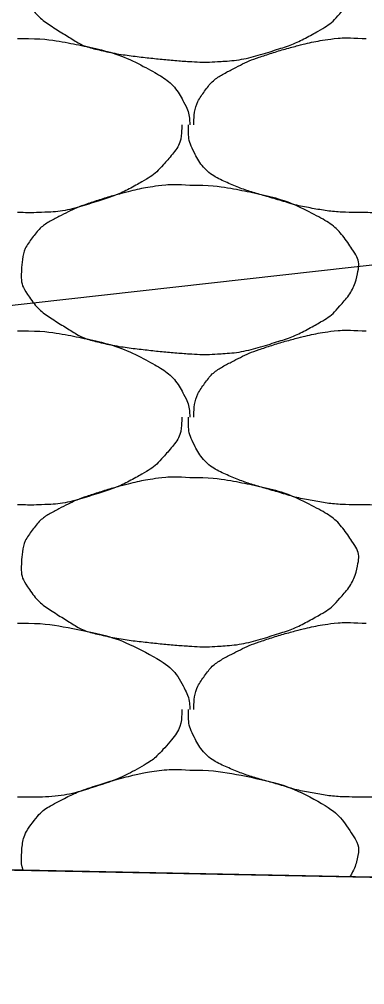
# Model space of a CAD drawing. Extents: x 1373719 to 1374161, y 379835 to 380167.
# Drawn here: x 1373986.4 to 1373986.861, y 379973.744 to 379975.034 of the extents above; entities that cross this region are included whole.
import ezdxf

# ---------------------------------------------------------------- set-up
doc = ezdxf.new("R2010")
doc.units = 0
for name, color, linetype in [('Aggregate Base Course', 7, 'Continuous'), ('SIGNATURE', 7, 'Continuous'), ('T_Drafting', 7, 'Continuous')]:
    doc.layers.add(name, color=color, linetype=linetype)

msp = doc.modelspace()

# ---------------------------------------------------------------- linework, layer by layer
msp.add_line((1373965.3548, 379974.3183), (1373992.0048, 379973.7853))
at = {"layer": 'Aggregate Base Course'}
for points, degree in [([(1373986.6274, 379975.2029), (1373986.6538, 379975.2032), (1373986.6802, 379975.1993), (1373986.7066, 379975.1939), (1373986.7388, 379975.1873), (1373986.7685, 379975.1775), (1373986.7984, 379975.1615), (1373986.8184, 379975.1508), (1373986.832, 379975.1363), (1373986.8452, 379975.1165), (1373986.8509, 379975.1079), (1373986.854, 379975.0981), (1373986.8524, 379975.0895), (1373986.8494, 379975.0726), (1373986.8406, 379975.0558), (1373986.8272, 379975.0409), (1373986.8188, 379975.0315), (1373986.8105, 379975.0251), (1373986.8002, 379975.0193), (1373986.7821, 379975.009), (1373986.7642, 379975.0003), (1373986.7444, 379974.9941), (1373986.7189, 379974.986), (1373986.6933, 379974.9795), (1373986.667, 379974.9779), (1373986.6538, 379974.977), (1373986.6406, 379974.977), (1373986.6274, 379974.9779), (1373986.6076, 379974.9792), (1373986.5878, 379974.9811), (1373986.568, 379974.9833), (1373986.5462, 379974.9857), (1373986.5247, 379974.9891), (1373986.5032, 379974.9941), (1373986.4856, 379974.9982), (1373986.4704, 379975.0076), (1373986.4546, 379975.0175), (1373986.4367, 379975.0287), (1373986.4222, 379975.0396), (1373986.4096, 379975.0589), (1373986.4031, 379975.0688), (1373986.4018, 379975.0794), (1373986.4024, 379975.0895), (1373986.4033, 379975.1041), (1373986.4063, 379975.1188), (1373986.4168, 379975.1327), (1373986.4274, 379975.1467), (1373986.439, 379975.1543), (1373986.4528, 379975.1615), (1373986.4647, 379975.1676), (1373986.4763, 379975.1734), (1373986.4888, 379975.1777), (1373986.5067, 379975.1837), (1373986.5246, 379975.1891), (1373986.5428, 379975.1939), (1373986.5541, 379975.1968), (1373986.5655, 379975.1993), (1373986.577, 379975.2011), (1373986.5937, 379975.2037), (1373986.6107, 379975.2043), (1373986.6274, 379975.2029)], 3), ([(1373986.397, 379975.0085), (1373986.3988, 379975.0084), (1373986.4006, 379975.0086), (1373986.4024, 379975.0085)], 2), ([(1373986.4024, 379975.0085), (1373986.4288, 379975.0088), (1373986.4552, 379975.0049), (1373986.4816, 379974.9995), (1373986.5138, 379974.9929), (1373986.5435, 379974.9831), (1373986.5734, 379974.9671), (1373986.5934, 379974.9564), (1373986.6093, 379974.9425), (1373986.6202, 379974.9221), (1373986.6249, 379974.9133), (1373986.6267, 379974.9044), (1373986.6274, 379974.8951), (1373986.6275, 379974.8945), (1373986.6275, 379974.8939), (1373986.6274, 379974.8933)], 3), ([(1373986.6328, 379974.8933), (1373986.6328, 379974.8939), (1373986.6328, 379974.8945), (1373986.6328, 379974.8951), (1373986.6331, 379974.9102), (1373986.6374, 379974.9248), (1373986.6472, 379974.9383), (1373986.6571, 379974.9519), (1373986.6694, 379974.9599), (1373986.6832, 379974.9671), (1373986.6951, 379974.9732), (1373986.7067, 379974.979), (1373986.7192, 379974.9833), (1373986.7371, 379974.9893), (1373986.755, 379974.9947), (1373986.7732, 379974.9995), (1373986.7845, 379975.0024), (1373986.7959, 379975.0049), (1373986.8074, 379975.0067), (1373986.8241, 379975.0093), (1373986.8411, 379975.0099), (1373986.8578, 379975.0085)], 3), ([(1373986.8578, 379975.0085), (1373986.8596, 379975.0084), (1373986.8614, 379975.0086), (1373986.8632, 379975.0085)], 2), ([(1373986.6166, 379974.8933), (1373986.6167, 379974.8915), (1373986.6167, 379974.8897), (1373986.6166, 379974.8879), (1373986.616, 379974.8696), (1373986.6044, 379974.8538), (1373986.5914, 379974.8393), (1373986.5832, 379974.8301), (1373986.5747, 379974.8235), (1373986.5644, 379974.8177), (1373986.5463, 379974.8074), (1373986.5284, 379974.7987), (1373986.5086, 379974.7925), (1373986.4831, 379974.7844), (1373986.4576, 379974.7773), (1373986.4312, 379974.7763), (1373986.4198, 379974.7758), (1373986.4084, 379974.7758), (1373986.397, 379974.7763)], 3), ([(1373986.8578, 379974.7763), (1373986.8554, 379974.7763), (1373986.853, 379974.7763), (1373986.8506, 379974.7763), (1373986.8307, 379974.7763), (1373986.8109, 379974.7781), (1373986.7912, 379974.7817), (1373986.7702, 379974.7854), (1373986.7501, 379974.7919), (1373986.7297, 379974.7977), (1373986.712, 379974.8028), (1373986.6949, 379974.8085), (1373986.6778, 379974.8159), (1373986.6588, 379974.8241), (1373986.6429, 379974.8379), (1373986.6328, 379974.8573), (1373986.6276, 379974.8672), (1373986.6256, 379974.8774), (1373986.6256, 379974.8879), (1373986.6256, 379974.8897), (1373986.6256, 379974.8915), (1373986.6256, 379974.8933)], 3), ([(1373987.0774, 379974.8933), (1373987.0775, 379974.8915), (1373987.0775, 379974.8897), (1373987.0774, 379974.8879), (1373987.0768, 379974.8696), (1373987.0652, 379974.8538), (1373987.0522, 379974.8393), (1373987.044, 379974.8301), (1373987.0355, 379974.8235), (1373987.0252, 379974.8177), (1373987.0071, 379974.8074), (1373986.9892, 379974.7987), (1373986.9694, 379974.7925), (1373986.9439, 379974.7844), (1373986.9184, 379974.7773), (1373986.892, 379974.7763), (1373986.8806, 379974.7758), (1373986.8692, 379974.7758), (1373986.8578, 379974.7763)], 3), ([(1373986.6274, 379974.8123), (1373986.6538, 379974.8126), (1373986.6802, 379974.8087), (1373986.7066, 379974.8033), (1373986.7388, 379974.7967), (1373986.7685, 379974.7869), (1373986.7984, 379974.7709), (1373986.8184, 379974.7602), (1373986.832, 379974.7457), (1373986.8452, 379974.7259), (1373986.8509, 379974.7173), (1373986.854, 379974.7075), (1373986.8524, 379974.6989), (1373986.8494, 379974.682), (1373986.8406, 379974.6652), (1373986.8272, 379974.6503), (1373986.8188, 379974.6409), (1373986.8105, 379974.6345), (1373986.8002, 379974.6287), (1373986.7821, 379974.6184), (1373986.7642, 379974.6097), (1373986.7444, 379974.6035), (1373986.7189, 379974.5954), (1373986.6933, 379974.5889), (1373986.667, 379974.5873), (1373986.6538, 379974.5864), (1373986.6406, 379974.5864), (1373986.6274, 379974.5873), (1373986.6076, 379974.5886), (1373986.5878, 379974.5905), (1373986.568, 379974.5927), (1373986.5462, 379974.5951), (1373986.5247, 379974.5985), (1373986.5032, 379974.6035), (1373986.4856, 379974.6076), (1373986.4704, 379974.617), (1373986.4546, 379974.6269), (1373986.4367, 379974.6381), (1373986.4222, 379974.649), (1373986.4096, 379974.6683), (1373986.4031, 379974.6782), (1373986.4018, 379974.6888), (1373986.4024, 379974.6989), (1373986.4033, 379974.7135), (1373986.4063, 379974.7282), (1373986.4168, 379974.7421), (1373986.4274, 379974.7561), (1373986.439, 379974.7637), (1373986.4528, 379974.7709), (1373986.4647, 379974.777), (1373986.4763, 379974.7828), (1373986.4888, 379974.7871), (1373986.5067, 379974.7931), (1373986.5246, 379974.7985), (1373986.5428, 379974.8033), (1373986.5541, 379974.8062), (1373986.5655, 379974.8087), (1373986.577, 379974.8105), (1373986.5937, 379974.8131), (1373986.6107, 379974.8137), (1373986.6274, 379974.8123)], 3), ([(1373986.397, 379974.6179), (1373986.3988, 379974.6178), (1373986.4006, 379974.618), (1373986.4024, 379974.6179)], 2), ([(1373986.4024, 379974.6179), (1373986.4288, 379974.6182), (1373986.4552, 379974.6143), (1373986.4816, 379974.6089), (1373986.5138, 379974.6023), (1373986.5435, 379974.5925), (1373986.5734, 379974.5765), (1373986.5934, 379974.5658), (1373986.6093, 379974.5519), (1373986.6202, 379974.5315), (1373986.6249, 379974.5227), (1373986.6267, 379974.5138), (1373986.6274, 379974.5045), (1373986.6275, 379974.5039), (1373986.6275, 379974.5033), (1373986.6274, 379974.5027)], 3), ([(1373986.6328, 379974.5027), (1373986.6328, 379974.5033), (1373986.6328, 379974.5039), (1373986.6328, 379974.5045), (1373986.6331, 379974.5196), (1373986.6374, 379974.5342), (1373986.6472, 379974.5477), (1373986.6571, 379974.5613), (1373986.6694, 379974.5693), (1373986.6832, 379974.5765), (1373986.6951, 379974.5826), (1373986.7067, 379974.5884), (1373986.7192, 379974.5927), (1373986.7371, 379974.5987), (1373986.755, 379974.6041), (1373986.7732, 379974.6089), (1373986.7845, 379974.6118), (1373986.7959, 379974.6143), (1373986.8074, 379974.6161), (1373986.8241, 379974.6187), (1373986.8411, 379974.6193), (1373986.8578, 379974.6179)], 3), ([(1373986.8578, 379974.6179), (1373986.8596, 379974.6178), (1373986.8614, 379974.618), (1373986.8632, 379974.6179)], 2), ([(1373986.6166, 379974.5027), (1373986.6167, 379974.5009), (1373986.6167, 379974.4991), (1373986.6166, 379974.4973), (1373986.616, 379974.479), (1373986.6044, 379974.4632), (1373986.5914, 379974.4487), (1373986.5832, 379974.4395), (1373986.5747, 379974.4329), (1373986.5644, 379974.4271), (1373986.5463, 379974.4168), (1373986.5284, 379974.4081), (1373986.5086, 379974.4019), (1373986.4831, 379974.3938), (1373986.4576, 379974.3867), (1373986.4312, 379974.3857), (1373986.4198, 379974.3852), (1373986.4084, 379974.3852), (1373986.397, 379974.3857)], 3), ([(1373986.8578, 379974.3857), (1373986.8554, 379974.3857), (1373986.853, 379974.3857), (1373986.8506, 379974.3857), (1373986.8307, 379974.3857), (1373986.8109, 379974.3875), (1373986.7912, 379974.3911), (1373986.7702, 379974.3948), (1373986.7501, 379974.4013), (1373986.7297, 379974.4071), (1373986.712, 379974.4122), (1373986.6949, 379974.4179), (1373986.6778, 379974.4253), (1373986.6588, 379974.4335), (1373986.6429, 379974.4473), (1373986.6328, 379974.4667), (1373986.6276, 379974.4766), (1373986.6256, 379974.4868), (1373986.6256, 379974.4973), (1373986.6256, 379974.4991), (1373986.6256, 379974.5009), (1373986.6256, 379974.5027)], 3), ([(1373987.0774, 379974.5027), (1373987.0775, 379974.5009), (1373987.0775, 379974.4991), (1373987.0774, 379974.4973), (1373987.0768, 379974.479), (1373987.0652, 379974.4632), (1373987.0522, 379974.4487), (1373987.044, 379974.4395), (1373987.0355, 379974.4329), (1373987.0252, 379974.4271), (1373987.0071, 379974.4168), (1373986.9892, 379974.4081), (1373986.9694, 379974.4019), (1373986.9439, 379974.3938), (1373986.9184, 379974.3867), (1373986.892, 379974.3857), (1373986.8806, 379974.3852), (1373986.8692, 379974.3852), (1373986.8578, 379974.3857)], 3), ([(1373986.6274, 379974.4217), (1373986.6538, 379974.422), (1373986.6802, 379974.4181), (1373986.7066, 379974.4127), (1373986.7388, 379974.4061), (1373986.7685, 379974.3963), (1373986.7984, 379974.3803), (1373986.8184, 379974.3696), (1373986.832, 379974.3551), (1373986.8452, 379974.3353), (1373986.8509, 379974.3267), (1373986.854, 379974.3169), (1373986.8524, 379974.3083), (1373986.8494, 379974.2914), (1373986.8406, 379974.2746), (1373986.8272, 379974.2597), (1373986.8188, 379974.2503), (1373986.8105, 379974.2439), (1373986.8002, 379974.2381), (1373986.7821, 379974.2278), (1373986.7642, 379974.2191), (1373986.7444, 379974.2129), (1373986.7189, 379974.2048), (1373986.6933, 379974.1983), (1373986.667, 379974.1967), (1373986.6538, 379974.1958), (1373986.6406, 379974.1958), (1373986.6274, 379974.1967), (1373986.6076, 379974.198), (1373986.5878, 379974.1999), (1373986.568, 379974.2021), (1373986.5462, 379974.2045), (1373986.5247, 379974.2079), (1373986.5032, 379974.2129), (1373986.4856, 379974.217), (1373986.4704, 379974.2264), (1373986.4546, 379974.2363), (1373986.4367, 379974.2475), (1373986.4222, 379974.2584), (1373986.4096, 379974.2777), (1373986.4031, 379974.2876), (1373986.4018, 379974.2982), (1373986.4024, 379974.3083), (1373986.4033, 379974.3229), (1373986.4063, 379974.3376), (1373986.4168, 379974.3515), (1373986.4274, 379974.3655), (1373986.439, 379974.3731), (1373986.4528, 379974.3803), (1373986.4647, 379974.3864), (1373986.4763, 379974.3922), (1373986.4888, 379974.3965), (1373986.5067, 379974.4025), (1373986.5246, 379974.4079), (1373986.5428, 379974.4127), (1373986.5541, 379974.4156), (1373986.5655, 379974.4181), (1373986.577, 379974.4199), (1373986.5937, 379974.4225), (1373986.6107, 379974.4231), (1373986.6274, 379974.4217)], 3), ([(1373986.397, 379974.2273), (1373986.3988, 379974.2272), (1373986.4006, 379974.2274), (1373986.4024, 379974.2273)], 2), ([(1373986.4024, 379974.2273), (1373986.4288, 379974.2276), (1373986.4552, 379974.2237), (1373986.5138, 379974.2117), (1373986.5435, 379974.2019), (1373986.5934, 379974.1752), (1373986.6093, 379974.1613), (1373986.6249, 379974.1321), (1373986.6267, 379974.1232), (1373986.6275, 379974.1133), (1373986.6275, 379974.1127), (1373986.6274, 379974.1121)], 3), ([(1373986.6328, 379974.1121), (1373986.6328, 379974.1127), (1373986.6328, 379974.1133), (1373986.6328, 379974.1139), (1373986.6331, 379974.129), (1373986.6374, 379974.1436), (1373986.6472, 379974.1571), (1373986.6571, 379974.1707), (1373986.6694, 379974.1787), (1373986.6832, 379974.1859), (1373986.6951, 379974.192), (1373986.7067, 379974.1978), (1373986.7192, 379974.2021), (1373986.7371, 379974.2081), (1373986.755, 379974.2135), (1373986.7732, 379974.2183), (1373986.7845, 379974.2212), (1373986.7959, 379974.2237), (1373986.8074, 379974.2255), (1373986.8241, 379974.2281), (1373986.8411, 379974.2287), (1373986.8578, 379974.2273)], 3), ([(1373986.8578, 379974.2273), (1373986.8596, 379974.2272), (1373986.8614, 379974.2274), (1373986.8632, 379974.2273)], 2), ([(1373986.6166, 379974.1121), (1373986.6167, 379974.1103), (1373986.6167, 379974.1085), (1373986.616, 379974.0884), (1373986.6044, 379974.0726), (1373986.5832, 379974.0489), (1373986.5747, 379974.0423), (1373986.5463, 379974.0262), (1373986.5284, 379974.0175), (1373986.4831, 379974.0032), (1373986.4576, 379973.9961), (1373986.4198, 379973.9946), (1373986.4084, 379973.9946), (1373986.397, 379973.9951)], 3), ([(1373986.8578, 379973.9951), (1373986.8554, 379973.9951), (1373986.853, 379973.9951), (1373986.8506, 379973.9951), (1373986.8307, 379973.9951), (1373986.8109, 379973.9969), (1373986.7912, 379974.0005), (1373986.7702, 379974.0042), (1373986.7501, 379974.0107), (1373986.7297, 379974.0165), (1373986.712, 379974.0216), (1373986.6949, 379974.0273), (1373986.6778, 379974.0347), (1373986.6588, 379974.0429), (1373986.6429, 379974.0567), (1373986.6328, 379974.0761), (1373986.6276, 379974.086), (1373986.6256, 379974.0962), (1373986.6256, 379974.1067), (1373986.6256, 379974.1085), (1373986.6256, 379974.1103), (1373986.6256, 379974.1121)], 3), ([(1373987.0774, 379974.1121), (1373987.0775, 379974.1103), (1373987.0775, 379974.1085), (1373987.0774, 379974.1067), (1373987.0768, 379974.0884), (1373987.0652, 379974.0726), (1373987.0522, 379974.0581), (1373987.044, 379974.0489), (1373987.0355, 379974.0423), (1373987.0252, 379974.0365), (1373987.0071, 379974.0262), (1373986.9892, 379974.0175), (1373986.9694, 379974.0113), (1373986.9439, 379974.0032), (1373986.9184, 379973.9961), (1373986.892, 379973.9951), (1373986.8806, 379973.9946), (1373986.8692, 379973.9946), (1373986.8578, 379973.9951)], 3), ([(1373986.4047, 379973.8973), (1373986.4025, 379973.9041), (1373986.402, 379973.911), (1373986.4033, 379973.9323), (1373986.4063, 379973.947), (1373986.4274, 379973.9749), (1373986.439, 379973.9825), (1373986.4647, 379973.9958), (1373986.4763, 379974.0016), (1373986.5067, 379974.0119), (1373986.5246, 379974.0173), (1373986.5541, 379974.025), (1373986.5655, 379974.0275), (1373986.5937, 379974.0319), (1373986.6107, 379974.0325), (1373986.6274, 379974.0311)], 3), ([(1373986.6274, 379974.0311), (1373986.6538, 379974.0314), (1373986.6802, 379974.0275), (1373986.7388, 379974.0155), (1373986.7685, 379974.0057), (1373986.8184, 379973.979), (1373986.832, 379973.9645), (1373986.8509, 379973.9361), (1373986.854, 379973.9263), (1373986.8506, 379973.9078), (1373986.8469, 379973.898), (1373986.8415, 379973.8886)], 3)]:
    msp.add_open_spline(points, degree=degree, dxfattribs=at)
at = {"layer": 'SIGNATURE'}
msp.add_lwpolyline([(1373983.9548, 379975.8345), (1373984.8548, 379975.7985), (1373984.4692, 379976.184), (1373984.8548, 379976.1686), (1373987.0196, 379975.447), (1373992.0048, 379973.7853), (1373983.1144, 379973.9631), (1373983.9548, 379975.8345)], dxfattribs=at)
at = {"layer": 'T_Drafting'}
msp.add_lwpolyline([(1373907.3475, 379968.9245), (1373923.8936, 379968.8482), (1373942.8103, 379971.015), (1373964.3039, 379972.1704), (1373992.0776, 379975.2912), (1374006.816, 379975.489), (1374019.9843, 379975.489)], dxfattribs=at)

doc.saveas('drawing.dxf')
